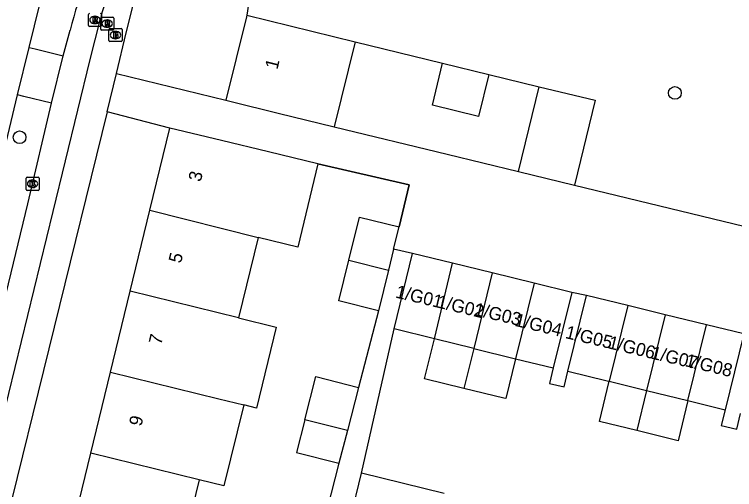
# Model space of a CAD drawing. Extents: x 162812 to 163818, y 381639 to 382470.
# Drawn here: x 163543.8 to 163599.1, y 382284.2 to 382320.6 of the extents above; entities that cross this region are included whole.
import ezdxf

# ---------------------------------------------------------------- set-up
doc = ezdxf.new("R2010")
doc.units = 0
for name, color, linetype in [('IMGEO_Boom', 7, 'Continuous'), ('IMGEO_Brandkraan', 7, 'Continuous'), ('IMGEO_Fietspad_gesloten', 7, 'Continuous'), ('IMGEO_Fietspad_open', 7, 'Continuous'), ('IMGEO_Gemengd_bos', 7, 'Continuous'), ('IMGEO_Kolk', 7, 'Continuous'), ('IMGEO_Muur', 7, 'Continuous'), ('IMGEO_Pand', 7, 'Continuous'), ('IMGEO_Pand_nummerreeks', 7, 'Continuous'), ('IMGEO_Rijbaan_lokaal_gesloten', 7, 'Continuous'), ('IMGEO_Rijbaan_lokaal_open', 7, 'Continuous'), ('IMGEO_Rioolput', 7, 'Continuous'), ('IMGEO_Voetpad_open', 7, 'Continuous')]:
    doc.layers.add(name, color=color, linetype=linetype)

msp = doc.modelspace()

# ---------------------------------------------------------------- linework, layer by layer
at = {"layer": 'IMGEO_Boom'}
for centre in [(163594.467, 382314.607), (163544.181, 382311.205)]:
    msp.add_circle(centre, 0.489, dxfattribs=at)
at = {"layer": 'IMGEO_Brandkraan'}
for p, q in [((163551.039, 382318.62), (163551.039, 382319.472)), ((163551.114, 382319.546), (163551.966, 382319.546)), ((163551.527, 382319.326), (163551.552, 382319.326)), ((163552.04, 382319.472), (163552.04, 382318.62)), ((163551.55, 382318.766), (163551.525, 382318.766)), ((163551.966, 382318.546), (163551.114, 382318.546))]:
    msp.add_line(p, q, dxfattribs=at)
for points in [[(163551.039, 382318.62), (163551.039, 382319.472)], [(163551.114, 382319.546), (163551.966, 382319.546)], [(163552.04, 382319.472), (163552.04, 382318.62)], [(163551.387, 382319.246), (163551.387, 382318.846), (163551.6, 382318.846)], [(163551.618, 382319.246), (163551.387, 382319.246)], [(163551.566, 382319.165), (163551.512, 382319.165), (163551.512, 382319.089)], [(163551.512, 382319.089), (163551.565, 382319.089)], [(163551.574, 382319.013), (163551.512, 382319.013), (163551.512, 382318.932)], [(163551.512, 382318.932), (163551.574, 382318.932)], [(163551.966, 382318.546), (163551.114, 382318.546)]]:
    msp.add_lwpolyline(points, dxfattribs=at)
for centre, radius, start, end in [((163551.116, 382319.47), 0.0765, 91.552, 178.448), ((163551.116, 382319.47), 0.0765, 91.552, 178.448), ((163551.964, 382319.47), 0.0765, 1.552, 88.448), ((163551.964, 382319.47), 0.0765, 1.552, 88.448), ((163551.567, 382319.127), 0.0379, 267.8285, 90.9355), ((163551.575, 382318.972), 0.0404, 269.8759, 90.5077), ((163551.606, 382319.097), 0.251, 268.6676, 293.5347), ((163551.622, 382319.101), 0.145, 59.4692, 91.5367), ((163551.647, 382319.148), 0.0922, 285.5137, 58.1501), ((163551.652, 382318.956), 0.105, 301.3115, 78.989), ((163551.116, 382318.622), 0.0765, 181.552, 268.448), ((163551.116, 382318.622), 0.0765, 181.552, 268.448), ((163551.964, 382318.622), 0.0765, 271.552, 358.448), ((163551.964, 382318.622), 0.0765, 271.552, 358.448)]:
    msp.add_arc(centre, radius, start, end, dxfattribs=at)
for centre, major_axis, ratio, start_param, end_param in [((163551.526, 382319.046), (-0.387, 0.002), 0.722429, 4.712389, 7.853982), ((163551.551, 382319.046), (-0.39, 0.002), 0.717154, 1.570796, 4.712389)]:
    msp.add_ellipse(centre, major_axis=major_axis, ratio=ratio, start_param=start_param, end_param=end_param, dxfattribs=at)
at = {"layer": 'IMGEO_Fietspad_gesloten'}
for points in [[(163536.128, 382283.107), (163536.556, 382283.738), (163538.069, 382285.144), (163542.86, 382289.531), (163546.768, 382305.494), (163549.609, 382317.177), (163550.359, 382320.192)], [(163547.523, 382317.46), (163548.059, 382319.422)], [(163546.629, 382313.826), (163547.523, 382317.46)], [(163536.495, 382286.417), (163540.631, 382290.223), (163541.094, 382290.838), (163544.818, 382306.099), (163546.629, 382313.826)]]:
    msp.add_lwpolyline(points, dxfattribs=at)
for centre, radius, start, end in [((163566.143, 382316.46), 16.219, 134.7121, 166.6967), ((163574.415, 382312.965), 27.135, 148.3601, 166.235)]:
    msp.add_arc(centre, radius, start, end, dxfattribs=at)
at = {"layer": 'IMGEO_Fietspad_open'}
for points in [[(163544.926, 382318.101), (163545.384, 382317.988), (163547.523, 382317.46)], [(163546.629, 382313.826), (163544.514, 382314.332), (163544.03, 382314.448)]]:
    msp.add_lwpolyline(points, dxfattribs=at)
at = {"layer": 'IMGEO_Gemengd_bos'}
for points in [[(163561.925, 382322.622), (163561.621, 382320.566)], [(163569.935, 382318.52), (163575.494, 382317.166), (163576.647, 382316.882)], [(163580.183, 382316.012), (163584.05, 382315.081)]]:
    msp.add_lwpolyline(points, dxfattribs=at)
at = {"layer": 'IMGEO_Kolk'}
for p, q in [((163544.676, 382307.203), (163544.676, 382308.055)), ((163544.751, 382308.129), (163545.603, 382308.129)), ((163545.164, 382307.909), (163545.189, 382307.909)), ((163545.677, 382308.055), (163545.677, 382307.203)), ((163545.187, 382307.349), (163545.162, 382307.349)), ((163545.603, 382307.129), (163544.751, 382307.129))]:
    msp.add_line(p, q, dxfattribs=at)
for points in [[(163544.676, 382307.203), (163544.676, 382308.055)], [(163544.751, 382308.129), (163545.603, 382308.129)], [(163544.997, 382307.829), (163545.12, 382307.829), (163545.12, 382307.678), (163545.25, 382307.829), (163545.414, 382307.829), (163545.268, 382307.678), (163545.421, 382307.429), (163545.269, 382307.429), (163545.184, 382307.593), (163545.12, 382307.526), (163545.12, 382307.429), (163544.997, 382307.429), (163544.997, 382307.829)], [(163545.677, 382308.055), (163545.677, 382307.203)], [(163545.603, 382307.129), (163544.751, 382307.129)]]:
    msp.add_lwpolyline(points, dxfattribs=at)
for centre, start, end in [((163544.753, 382308.053), 91.552, 178.448), ((163544.753, 382308.053), 91.552, 178.448), ((163545.601, 382308.053), 1.552, 88.448), ((163545.601, 382308.053), 1.552, 88.448), ((163544.753, 382307.205), 181.552, 268.448), ((163544.753, 382307.205), 181.552, 268.448), ((163545.601, 382307.205), 271.552, 358.448), ((163545.601, 382307.205), 271.552, 358.448)]:
    msp.add_arc(centre, 0.0765, start, end, dxfattribs=at)
for centre, major_axis, ratio, start_param, end_param in [((163545.163, 382307.629), (-0.387, 0.002), 0.722429, 4.712389, 7.853982), ((163545.188, 382307.629), (-0.39, 0.002), 0.717154, 1.570796, 4.712389)]:
    msp.add_ellipse(centre, major_axis=major_axis, ratio=ratio, start_param=start_param, end_param=end_param, dxfattribs=at)
at = {"layer": 'IMGEO_Muur'}
for points in [[(163568.33, 382311.996), (163576.994, 382309.896)], [(163576.994, 382309.896), (163582.471, 382308.569)], [(163567.075, 382309.172), (163574.082, 382307.554), (163573.299, 382304.325)]]:
    msp.add_lwpolyline(points, dxfattribs=at)
at = {"layer": 'IMGEO_Pand'}
for points in [[(163561.621, 382320.566), (163561.594, 382320.458), (163560.015, 382314.042)], [(163561.621, 382320.566), (163569.935, 382318.52)], [(163569.935, 382318.52), (163568.33, 382311.996)], [(163580.183, 382316.012), (163579.391, 382312.792), (163575.855, 382313.662), (163576.647, 382316.882)], [(163576.647, 382316.882), (163580.183, 382316.012)], [(163582.471, 382308.569), (163584.05, 382315.081)], [(163584.05, 382315.081), (163588.343, 382314.041), (163586.764, 382307.529)], [(163560.015, 382314.042), (163560.405, 382313.946), (163564.023, 382313.056), (163568.33, 382311.996)], [(163554.187, 382305.597), (163555.719, 382311.907)], [(163567.075, 382309.172), (163563.291, 382310.083), (163559.669, 382310.955), (163555.719, 382311.907)], [(163567.075, 382309.172), (163565.535, 382302.776), (163562.479, 382303.512)], [(163582.471, 382308.569), (163586.764, 382307.529)], [(163552.677, 382299.383), (163554.187, 382305.597)], [(163554.187, 382305.597), (163562.479, 382303.512)], [(163569.444, 382301.761), (163570.259, 382305.073), (163573.299, 382304.325)], [(163572.88, 382302.624), (163573.299, 382304.325)], [(163562.479, 382303.512), (163560.98, 382297.34)], [(163572.88, 382302.624), (163572.48, 382300.997)], [(163572.921, 382296.489), (163574.339, 382302.279)], [(163577.392, 382301.532), (163574.339, 382302.279)], [(163571.715, 382297.89), (163568.675, 382298.638), (163569.444, 382301.761)], [(163569.444, 382301.761), (163572.48, 382300.997)], [(163576.017, 382295.731), (163577.392, 382301.532)], [(163580.444, 382300.784), (163577.392, 382301.532)], [(163572.48, 382300.997), (163571.715, 382297.89)], [(163580.444, 382300.784), (163579.027, 382294.994)], [(163583.664, 382299.996), (163580.444, 382300.784)], [(163583.664, 382299.996), (163582.247, 382294.205)], [(163586.55, 382299.29), (163583.664, 382299.996)], [(163551.168, 382293.169), (163552.677, 382299.383)], [(163560.98, 382297.34), (163552.677, 382299.383)], [(163586.55, 382299.29), (163585.132, 382293.499)], [(163586.263, 382293.245), (163587.686, 382299.058)], [(163590.852, 382298.283), (163587.686, 382299.058)], [(163590.852, 382298.283), (163589.429, 382292.47)], [(163593.717, 382297.582), (163590.852, 382298.283)], [(163560.98, 382297.34), (163563.86, 382296.631), (163562.349, 382290.418), (163561.378, 382290.657)], [(163593.717, 382297.582), (163592.294, 382291.768)], [(163596.888, 382296.805), (163593.717, 382297.582)], [(163595.465, 382290.992), (163596.888, 382296.805)], [(163599.748, 382296.105), (163596.888, 382296.805)], [(163576.017, 382295.731), (163572.921, 382296.489)], [(163599.748, 382296.105), (163598.325, 382290.292)], [(163578.276, 382291.927), (163575.266, 382292.664), (163576.017, 382295.731)], [(163579.027, 382294.994), (163576.017, 382295.731)], [(163579.027, 382294.994), (163578.276, 382291.927)], [(163579.027, 382294.994), (163582.247, 382294.205)], [(163582.247, 382294.205), (163581.496, 382291.139), (163581.329, 382291.18), (163578.276, 382291.927)], [(163582.247, 382294.205), (163585.132, 382293.499)], [(163549.659, 382286.956), (163551.168, 382293.169)], [(163551.168, 382293.169), (163559.471, 382291.126), (163561.378, 382290.657)], [(163566.074, 382289.501), (163566.927, 382292.834), (163570.18, 382292.001)], [(163586.263, 382293.245), (163589.278, 382292.507), (163589.429, 382292.47)], [(163591.54, 382288.691), (163588.675, 382289.393), (163589.429, 382292.47)], [(163589.429, 382292.47), (163592.294, 382291.768)], [(163570.18, 382292.001), (163569.336, 382288.699)], [(163592.294, 382291.768), (163591.54, 382288.691)], [(163592.294, 382291.768), (163595.465, 382290.992)], [(163561.378, 382290.657), (163559.851, 382284.448), (163557.962, 382284.913)], [(163595.465, 382290.992), (163594.711, 382287.914), (163591.54, 382288.691)], [(163595.465, 382290.992), (163598.325, 382290.292)], [(163566.074, 382289.501), (163565.436, 382287.008), (163568.69, 382286.176)], [(163569.336, 382288.699), (163566.074, 382289.501)], [(163569.336, 382288.699), (163568.69, 382286.176)], [(163557.962, 382284.913), (163556.432, 382278.613), (163548.123, 382280.63), (163549.659, 382286.956)], [(163557.962, 382284.913), (163549.659, 382286.956)], [(163568.393, 382277.124), (163569.575, 382281.952), (163570.423, 382285.419)], [(163576.756, 382283.869), (163570.423, 382285.419)]]:
    msp.add_lwpolyline(points, dxfattribs=at)
at = {"layer": 'IMGEO_Rijbaan_lokaal_gesloten'}
for points in [[(163544.926, 382318.101), (163545.741, 382321.42), (163546.253, 382323.604)], [(163544.03, 382314.448), (163544.926, 382318.101)], [(163539.174, 382294.489), (163539.224, 382294.728), (163542.631, 382308.747), (163544.03, 382314.448)]]:
    msp.add_lwpolyline(points, dxfattribs=at)
at = {"layer": 'IMGEO_Rijbaan_lokaal_open'}
for points in [[(163550.901, 382313.157), (163551.61, 382316.097)], [(163551.61, 382316.097), (163560.015, 382314.042)], [(163555.719, 382311.907), (163550.901, 382313.157)], [(163568.33, 382311.996), (163576.994, 382309.896), (163582.471, 382308.569)], [(163573.299, 382304.325), (163574.082, 382307.554), (163567.075, 382309.172)], [(163586.764, 382307.529), (163636.405, 382295.498)], [(163574.339, 382302.279), (163572.88, 382302.624)], [(163587.686, 382299.058), (163586.55, 382299.29)]]:
    msp.add_lwpolyline(points, dxfattribs=at)
at = {"layer": 'IMGEO_Rioolput'}
for p, q in [((163549.459, 382319.781), (163549.459, 382320.633)), ((163549.947, 382320.487), (163549.972, 382320.487)), ((163550.46, 382320.633), (163550.46, 382319.781)), ((163550.478, 382320.425), (163551.33, 382320.425)), ((163549.97, 382319.927), (163549.945, 382319.927)), ((163550.403, 382319.499), (163550.403, 382320.351)), ((163550.891, 382320.205), (163550.916, 382320.205)), ((163551.404, 382320.351), (163551.404, 382319.499)), ((163550.386, 382319.707), (163549.534, 382319.707)), ((163551.33, 382319.425), (163550.478, 382319.425)), ((163550.914, 382319.645), (163550.889, 382319.645))]:
    msp.add_line(p, q, dxfattribs=at)
for points in [[(163549.459, 382319.781), (163549.459, 382320.633)], [(163550.46, 382320.633), (163550.46, 382319.781)], [(163550.478, 382320.425), (163551.33, 382320.425)], [(163550.048, 382320.405), (163549.796, 382320.407), (163549.796, 382320.007)], [(163549.796, 382320.007), (163549.92, 382320.007), (163549.92, 382320.169), (163549.931, 382320.169)], [(163549.974, 382320.326), (163549.92, 382320.326), (163549.92, 382320.245)], [(163549.92, 382320.245), (163549.972, 382320.245)], [(163549.978, 382320.14), (163550.049, 382320.007), (163550.189, 382320.007), (163550.124, 382320.133)], [(163550.403, 382319.499), (163550.403, 382320.351)], [(163550.992, 382320.123), (163550.74, 382320.125), (163550.74, 382319.725)], [(163550.74, 382319.725), (163550.864, 382319.725), (163550.864, 382319.887), (163550.875, 382319.887)], [(163550.918, 382320.044), (163550.864, 382320.044), (163550.864, 382319.963)], [(163550.864, 382319.963), (163550.916, 382319.963)], [(163551.404, 382320.351), (163551.404, 382319.499)], [(163550.386, 382319.707), (163549.534, 382319.707)], [(163551.33, 382319.425), (163550.478, 382319.425)], [(163550.922, 382319.858), (163550.993, 382319.725), (163551.133, 382319.725), (163551.068, 382319.851)]]:
    msp.add_lwpolyline(points, dxfattribs=at)
for centre, radius, start, end in [((163549.536, 382320.631), 0.0765, 91.552, 178.448), ((163549.536, 382320.631), 0.0765, 91.552, 178.448), ((163550.384, 382320.631), 0.0765, 1.552, 88.448), ((163550.384, 382320.631), 0.0765, 1.552, 88.448), ((163550.48, 382320.349), 0.0765, 91.552, 178.448), ((163550.48, 382320.349), 0.0765, 91.552, 178.448), ((163551.328, 382320.349), 0.0765, 1.552, 88.448), ((163551.328, 382320.349), 0.0765, 1.552, 88.448), ((163549.93, 382320.116), 0.0533, 26.0293, 88.6989), ((163549.956, 382320.434), 0.19, 274.7715, 282.9687), ((163549.98, 382320.23), 0.0964, 77.0061, 93.1865), ((163549.994, 382320.287), 0.0378, 276.6634, 79.6772), ((163550.047, 382320.295), 0.109, 350.3612, 89.416), ((163550.045, 382320.295), 0.112, 277.5842, 350.9817), ((163550.029, 382320.08), 0.108, 29.5134, 73.7905), ((163550.874, 382319.834), 0.0533, 26.0293, 88.6989), ((163550.9, 382320.152), 0.19, 274.7715, 282.9687), ((163550.924, 382319.948), 0.0964, 77.0061, 93.1865), ((163550.938, 382320.005), 0.0378, 276.6634, 79.6772), ((163550.991, 382320.013), 0.109, 350.3612, 89.416), ((163550.989, 382320.013), 0.112, 277.5842, 350.9817), ((163550.973, 382319.798), 0.108, 29.5134, 73.7905), ((163549.536, 382319.783), 0.0765, 181.552, 268.448), ((163549.536, 382319.783), 0.0765, 181.552, 268.448), ((163550.384, 382319.783), 0.0765, 271.552, 358.448), ((163550.384, 382319.783), 0.0765, 271.552, 358.448), ((163550.48, 382319.501), 0.0765, 181.552, 268.448), ((163550.48, 382319.501), 0.0765, 181.552, 268.448), ((163551.328, 382319.501), 0.0765, 271.552, 358.448), ((163551.328, 382319.501), 0.0765, 271.552, 358.448)]:
    msp.add_arc(centre, radius, start, end, dxfattribs=at)
for centre, major_axis, ratio, start_param, end_param in [((163549.946, 382320.207), (-0.387, 0.002), 0.722429, 4.712389, 7.853982), ((163549.971, 382320.207), (-0.39, 0.002), 0.717154, 1.570796, 4.712389), ((163550.89, 382319.925), (-0.387, 0.002), 0.722429, 4.712389, 7.853982), ((163550.915, 382319.925), (-0.39, 0.002), 0.717154, 1.570796, 4.712389)]:
    msp.add_ellipse(centre, major_axis=major_axis, ratio=ratio, start_param=start_param, end_param=end_param, dxfattribs=at)
at = {"layer": 'IMGEO_Voetpad_open'}
for points in [[(163551.61, 382316.097), (163552.361, 382319.208), (163553.17, 382322.498), (163554.299, 382324.479)], [(163550.901, 382313.157), (163542.775, 382280.105), (163542.645, 382279.547)], [(163571.715, 382297.89), (163570.18, 382292.001)], [(163570.423, 382285.419), (163572.921, 382296.489)], [(163585.132, 382293.499), (163584.842, 382292.315), (163585.968, 382292.039), (163586.263, 382293.245)], [(163598.325, 382290.292), (163598.029, 382289.082), (163599.222, 382288.791), (163599.515, 382289.993)], [(163568.69, 382286.176), (163567.795, 382282.676), (163567.158, 382279.593)]]:
    msp.add_lwpolyline(points, dxfattribs=at)

# ---------------------------------------------------------------- texts
at = {"layer": 'IMGEO_Pand_nummerreeks'}
for s, rotation, p in [('1', 76.1706, (163563.964, 382316.364)), ('3', 76.3493, (163558.081, 382307.737)), ('5', 76.3493, (163556.562, 382301.481)), ('1/G01', 346.573, (163572.972, 382298.907)), ('1/G02', 346.573, (163576.143, 382298.15)), ('1/G03', 346.573, (163578.994, 382297.565)), ('1/G04', 346.573, (163582.117, 382296.737)), ('1/G05', 346.573, (163586.001, 382295.797)), ('7', 76.3466, (163555.043, 382295.226)), ('1/G06', 346.573, (163589.285, 382295.013)), ('1/G07', 346.573, (163592.569, 382294.229)), ('1/G08', 346.573, (163595.201, 382293.638)), ('9', 76.3493, (163553.524, 382288.971))]:
    msp.add_text(s, height=1, rotation=rotation, dxfattribs=at).set_placement(p)

doc.saveas('drawing.dxf')
